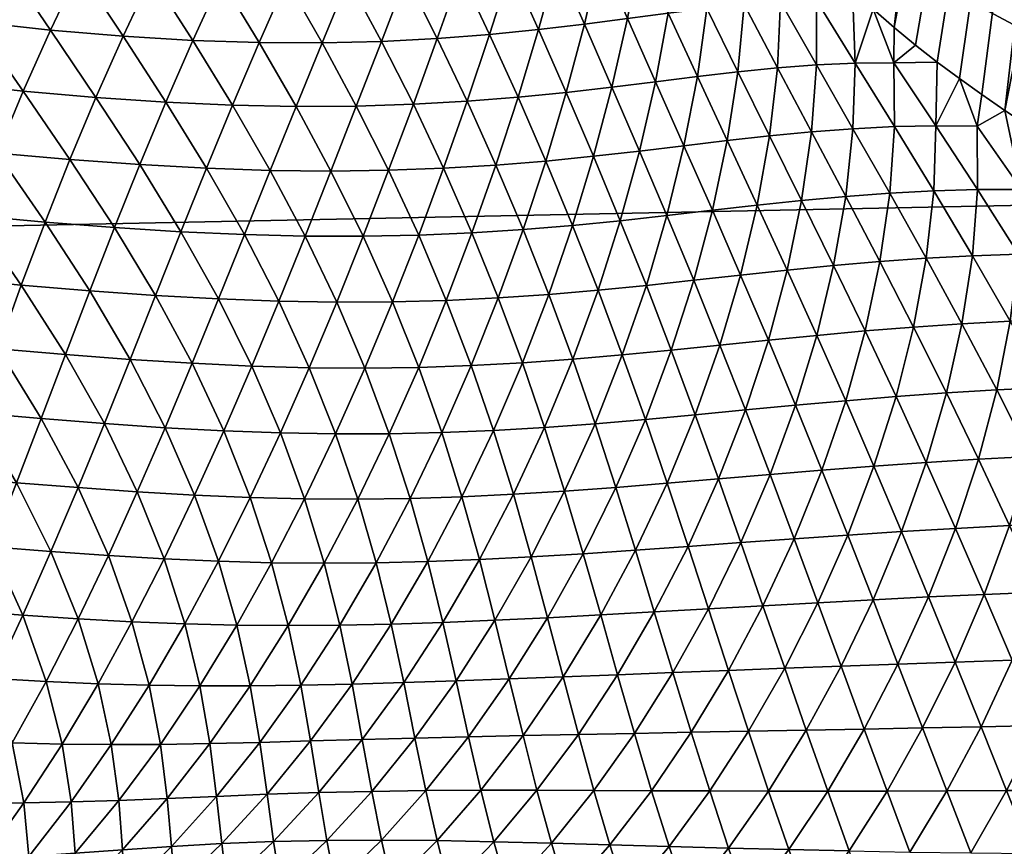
# Model space of a CAD drawing. Header units: millimetres. Extents: x -43.1 to 56.1, y -47.6 to 51.6.
# Tile 469 of 656: x -28.7 to -27.4, y 19.1 to 20.1. Entities that reach past the tile are written whole.
import ezdxf

# ---------------------------------------------------------------- set-up
doc = ezdxf.new("R2010")
doc.units = ezdxf.units.MM
doc.header["$MEASUREMENT"] = 0
doc.layers.add('Default', color=7, linetype='Continuous', true_color=0x000000)

msp = doc.modelspace()

# ---------------------------------------------------------------- meshes
at = {"layer": 'Default'}
mesh = msp.add_polyface(dxfattribs=at)
corners = [(-27.0162, 19.8862, 21.3794), (-31.1952, 19.8012, 23.6506), (-30.2756, 21.6284, 23.6506), (-28.6098, 16.5169, 21.3794), (-32.5803, 20.4563, 25.1164), (-32.0242, 17.9312, 23.6506), (-31.6268, 22.3506, 25.1164), (-25.1, 23.0832, 21.3794), (-21.6331, 20.7667, 19.8728), (-23.3389, 17.9207, 19.8728), (-29.2673, 23.4082, 23.6506), (-28.1729, 25.1364, 23.6506), (-30.5689, 26.7374, 26.8777), (-29.4468, 25.9876, 25.1164), (-30.5814, 24.1959, 25.1164), (-31.7389, 24.8897, 26.8777), (-32.8169, 22.9868, 26.8777), (-32.1265, 27.7782, 30.6726), (-22.8797, 26.0769, 21.3794), (-19.6565, 23.4318, 19.8728), (-26.995, 26.8089, 23.6506), (-25.7365, 28.4215, 23.6506), (-27.964, 30.2495, 26.8777), (-26.9208, 29.3934, 25.1164), (-28.2256, 27.7215, 25.1164), (-29.3096, 28.5254, 26.8777), (-29.4122, 31.438, 30.6726), (-30.3408, 32.2, 34.8245), (-33.1253, 28.4455, 34.8245), (-20.3766, 28.8386, 21.3794), (-24.4004, 29.9704, 23.6506), (-25.5356, 30.9993, 25.1164)]
mesh.append_faces([[corners[k] for k in face] for face in [(0, 1, 2, 2), (3, 1, 0, 0), (4, 1, 5, 5), (6, 2, 1, 1), (6, 1, 4, 4), (7, 8, 9, 9), (7, 9, 0, 0), (10, 0, 2, 2), (7, 10, 11, 11), (0, 10, 7, 7), (12, 13, 14, 14), (12, 14, 15, 15), (15, 14, 6, 6), (15, 6, 16, 16), (14, 10, 2, 2), (14, 2, 6, 6), (13, 11, 10, 10), (13, 10, 14, 14), (15, 17, 12, 12), (18, 19, 8, 8), (18, 8, 7, 7), (20, 7, 11, 11), (18, 20, 21, 21), (7, 20, 18, 18), (22, 23, 24, 24), (22, 24, 25, 25), (25, 24, 13, 13), (25, 13, 12, 12), (24, 20, 11, 11), (24, 11, 13, 13), (23, 21, 20, 20), (23, 20, 24, 24), (17, 25, 12, 12), (26, 25, 17, 17), (27, 17, 28, 28), (29, 19, 18, 18), (30, 18, 21, 21), (18, 30, 29, 29), (31, 30, 21, 21)]])
mesh = msp.add_polyface(dxfattribs=at)
corners = [(-27.5906, 20.0614, 37.842), (-27.6175, 20.1305, 37.9064), (-27.6406, 20.0609, 37.9903), (-27.6439, 20.1549, 37.9822), (-27.5904, 20.107, 37.8306), (-27.5348, 20.0624, 37.679), (-27.5629, 20.0844, 37.7548), (-27.3296, 22.4129, 37.5361), (-26.8322, 24.0856, 37.7633), (-27.456, 22.5523, 37.9711), (-27.1833, 22.2879, 37.1078), (-26.702, 23.9651, 37.3317), (-27.0218, 22.1705, 36.6835), (-26.5561, 23.8482, 36.9085), (-27.5904, 20.107, 37.8306), (-27.4476, 20.0001, 37.4517), (-26.8514, 22.0555, 36.2653), (-27.2648, 19.8866, 37.0008), (-27.7432, 20.263, 38.288), (-27.8666, 20.4633, 38.7452), (-27.8484, 20.426, 38.6687), (-27.8484, 20.426, 38.6687), (-27.8289, 20.3897, 38.5909), (-27.766, 20.2927, 38.3639), (-27.7197, 20.2344, 38.2119), (-27.7197, 20.2344, 38.2119), (-27.6951, 20.2069, 38.1355), (-27.6699, 20.1804, 38.059), (-27.6439, 20.1549, 37.9822), (-27.6699, 20.1804, 38.059), (-27.6175, 20.1305, 37.9064), (-27.6175, 20.1305, 37.9064), (-27.5904, 20.107, 37.8306), (-27.5629, 20.0844, 37.7548), (-27.5348, 20.0624, 37.679), (-27.5062, 20.0411, 37.6033), (-27.4771, 20.0204, 37.5275), (-27.4771, 20.0204, 37.5275), (-27.4177, 19.9804, 37.3759), (-27.4177, 19.9804, 37.3759), (-27.3876, 19.9611, 37.3008), (-27.3574, 19.9422, 37.2257), (-27.139, 19.8143, 36.7023), (-27.1705, 19.8322, 36.7764), (-27.1074, 19.7964, 36.6283), (-27.0755, 19.7786, 36.5544), (-27.1074, 19.7964, 36.6283), (-27.2021, 19.8503, 36.8511), (-27.1705, 19.8322, 36.7764), (-27.3574, 19.9422, 37.2257), (-27.3267, 19.9234, 37.1507), (-27.296, 19.9049, 37.0757), (-27.296, 19.9049, 37.0757), (-27.2336, 19.8684, 36.9259), (-27.2336, 19.8684, 36.9259)]
mesh.append_faces([[corners[k] for k in face] for face in [(0, 1, 2, 2), (3, 2, 1, 1), (4, 1, 0, 0), (0, 5, 6, 6), (0, 6, 4, 4), (7, 8, 9, 9), (10, 11, 7, 7), (12, 13, 10, 10), (10, 7, 14, 14), (12, 10, 15, 15), (16, 12, 17, 17), (7, 9, 18, 18), (19, 20, 9, 9), (21, 22, 9, 9), (23, 18, 9, 9), (24, 7, 18, 18), (25, 26, 7, 7), (7, 26, 27, 27), (28, 7, 29, 29), (7, 28, 30, 30), (31, 32, 7, 7), (33, 10, 14, 14), (33, 34, 10, 10), (34, 35, 10, 10), (35, 36, 10, 10), (10, 37, 15, 15), (15, 38, 12, 12), (39, 40, 12, 12), (40, 41, 12, 12), (42, 16, 43, 43), (42, 44, 16, 16), (45, 16, 46, 46), (47, 48, 16, 16), (49, 50, 12, 12), (50, 51, 12, 12), (12, 52, 17, 17), (17, 53, 16, 16), (16, 54, 47, 47)]])
mesh = msp.add_polyface(dxfattribs=at)
corners = [(-31.318, 5.7051, 21.3794), (-35.1464, 4.0273, 23.6506), (-34.9959, 6.0673, 23.6506), (-31.5009, 1.9824, 21.3794), (-22.4908, 7.7449, 18.8267), (-18.506, 5.6886, 17.8767), (-22.9162, 4.8776, 18.8267), (-26.6816, 8.5785, 19.8728), (-27.1685, 5.2964, 19.8728), (-30.7712, 9.392, 21.3794), (-34.7455, 8.0975, 23.6506), (-34.3958, 10.113, 23.6506), (-21.7864, 10.5568, 18.8267), (-18.0225, 8.1198, 17.8767), (-25.8754, 11.7971, 19.8728), (-29.8655, 13.0075, 21.3794), (-33.9477, 12.1088, 23.6506), (-33.402, 14.0803, 23.6506), (-34.8682, 14.5251, 25.1164), (-20.8099, 13.286, 18.8267), (-17.3029, 10.4919, 17.8767), (-24.7576, 14.9212, 19.8728), (-28.6098, 16.5169, 21.3794), (-32.7604, 16.0226, 23.6506), (-32.0242, 17.9312, 23.6506), (-34.6865, 19.0339, 26.8777), (-33.4396, 18.5175, 25.1164), (-34.2029, 16.5388, 25.1164), (-23.3389, 17.9207, 19.8728), (-19.5706, 15.9065, 18.8267), (-27.0162, 19.8862, 21.3794), (-31.1952, 19.8012, 23.6506), (-32.5803, 20.4563, 25.1164), (-21.6331, 20.7667, 19.8728)]
mesh.append_faces([[corners[k] for k in face] for face in [(0, 1, 2, 2), (3, 1, 0, 0), (4, 5, 6, 6), (7, 4, 6, 6), (7, 6, 8, 8), (9, 7, 8, 8), (9, 8, 0, 0), (10, 0, 2, 2), (9, 10, 11, 11), (0, 10, 9, 9), (12, 13, 4, 4), (14, 12, 4, 4), (14, 4, 7, 7), (15, 14, 7, 7), (15, 7, 9, 9), (16, 9, 11, 11), (15, 16, 17, 17), (9, 16, 15, 15), (18, 17, 16, 16), (19, 20, 12, 12), (21, 19, 12, 12), (21, 12, 14, 14), (22, 21, 14, 14), (22, 14, 15, 15), (23, 15, 17, 17), (22, 23, 24, 24), (15, 23, 22, 22), (25, 26, 27, 27), (27, 23, 17, 17), (27, 17, 18, 18), (26, 24, 23, 23), (26, 23, 27, 27), (28, 29, 19, 19), (28, 19, 21, 21), (30, 28, 21, 21), (30, 21, 22, 22), (31, 22, 24, 24), (32, 24, 26, 26), (33, 29, 28, 28)]])
mesh = msp.add_polyface(dxfattribs=at)
corners = [(-28.6594, 20.3443, 40.5094), (-28.7168, 20.435, 40.6556), (-28.7597, 20.3604, 40.6416), (-28.7001, 20.269, 40.4967), (-28.8008, 20.2844, 40.6284), (-28.7393, 20.1924, 40.4846), (-28.8401, 20.207, 40.6162), (-28.7767, 20.1145, 40.4734), (-28.8775, 20.1284, 40.6051), (-28.8119, 20.0355, 40.4631), (-28.9127, 20.0487, 40.5951), (-28.8451, 19.9555, 40.454), (-28.9456, 19.9679, 40.5862), (-28.6032, 20.2579, 40.3615), (-28.6419, 20.1814, 40.35), (-28.679, 20.1036, 40.3391), (-28.7144, 20.0249, 40.329), (-28.7479, 19.9451, 40.3198), (-28.5851, 20.0956, 40.2024), (-28.6203, 20.0165, 40.1927), (-28.6539, 19.9366, 40.1836), (-28.8831, 20.3688, 40.7805), (-28.9113, 20.2929, 40.7559), (-28.9421, 20.2172, 40.7376), (-28.9759, 20.1414, 40.7262), (-29.0131, 20.0651, 40.7223), (-28.8638, 20.3812, 40.7698), (-29.0486, 19.9821, 40.7168), (-29.0529, 19.9902, 40.7263), (-29.0131, 20.0651, 40.7223), (-29.7129, 20.4225, 41.7132), (-29.0529, 19.9902, 40.7263), (-28.9421, 20.2172, 40.7376), (-29.5413, 20.7278, 41.7152), (-28.9759, 20.1414, 40.7262), (-28.9113, 20.2929, 40.7559)]
mesh.append_faces([[corners[k] for k in face] for face in [(0, 1, 2, 2), (3, 0, 2, 2), (3, 2, 4, 4), (5, 3, 4, 4), (5, 4, 6, 6), (7, 5, 6, 6), (7, 6, 8, 8), (9, 7, 8, 8), (9, 8, 10, 10), (11, 9, 10, 10), (11, 10, 12, 12), (13, 0, 3, 3), (14, 13, 3, 3), (14, 3, 5, 5), (15, 14, 5, 5), (15, 5, 7, 7), (16, 15, 7, 7), (16, 7, 9, 9), (17, 16, 9, 9), (18, 14, 15, 15), (19, 18, 15, 15), (19, 15, 16, 16), (20, 19, 16, 16), (4, 21, 22, 22), (21, 4, 2, 2), (8, 23, 24, 24), (24, 25, 10, 10), (22, 23, 6, 6), (23, 8, 6, 6), (22, 6, 4, 4), (24, 10, 8, 8), (21, 2, 26, 26), (27, 12, 28, 28), (10, 28, 12, 12), (10, 25, 28, 28), (29, 30, 31, 31), (32, 33, 34, 34), (33, 32, 35, 35)]])
mesh = msp.add_polyface(dxfattribs=at)
corners = [(-28.0359, 20.3558, 39.3453), (-28.0673, 20.4318, 39.5005), (-28.0934, 20.3471, 39.4979), (-28.0596, 20.2701, 39.3436), (-27.9844, 20.3642, 39.1918), (-28.0146, 20.4413, 39.3464), (-28.0035, 20.2781, 39.1915), (-28.0251, 20.1914, 39.1903), (-28.0851, 20.1841, 39.341), (-28.0492, 20.1043, 39.1882), (-27.9387, 20.3716, 39.0377), (-27.9687, 20.4496, 39.1915), (-27.9523, 20.2858, 39.0387), (-27.9695, 20.1989, 39.0389), (-27.99, 20.1113, 39.038), (-28.0135, 20.0232, 39.036), (-28.0756, 20.017, 39.185), (-28.0398, 19.9348, 39.0326), (-27.9057, 20.2925, 38.8855), (-27.8978, 20.3773, 38.8834), (-27.918, 20.2061, 38.8869), (-27.9344, 20.1184, 38.8873), (-27.9545, 20.0299, 38.8864), (-27.9782, 19.9409, 38.8841), (-27.8628, 20.2978, 38.7322), (-27.8606, 20.3809, 38.729), (-27.87, 20.2125, 38.7348), (-27.8819, 20.1253, 38.7364), (-27.8982, 20.0369, 38.7366), (-27.9189, 19.9476, 38.7354), (-27.8443, 20.0436, 38.5868), (-27.8616, 19.9544, 38.5867)]
mesh.append_faces([[corners[k] for k in face] for face in [(0, 1, 2, 2), (3, 0, 2, 2), (4, 5, 0, 0), (6, 4, 0, 0), (6, 0, 3, 3), (7, 6, 3, 3), (7, 3, 8, 8), (9, 7, 8, 8), (10, 11, 4, 4), (12, 10, 4, 4), (12, 4, 6, 6), (13, 12, 6, 6), (13, 6, 7, 7), (14, 13, 7, 7), (14, 7, 9, 9), (15, 14, 9, 9), (15, 9, 16, 16), (17, 15, 16, 16), (18, 19, 10, 10), (18, 10, 12, 12), (20, 18, 12, 12), (20, 12, 13, 13), (21, 20, 13, 13), (21, 13, 14, 14), (22, 21, 14, 14), (22, 14, 15, 15), (23, 22, 15, 15), (24, 25, 19, 19), (24, 19, 18, 18), (26, 24, 18, 18), (26, 18, 20, 20), (27, 26, 20, 20), (27, 20, 21, 21), (28, 27, 21, 21), (28, 21, 22, 22), (29, 28, 22, 22), (30, 27, 28, 28), (31, 30, 28, 28)]])
mesh = msp.add_polyface(dxfattribs=at)
corners = [(-28.563, 20.3332, 40.3734), (-28.5218, 20.407, 40.3857), (-28.6171, 20.4179, 40.5227), (-28.6594, 20.3443, 40.5094), (-28.6032, 20.2579, 40.3615), (-28.4712, 20.3269, 40.2341), (-28.4312, 20.402, 40.245), (-28.5104, 20.2508, 40.2232), (-28.5484, 20.1737, 40.2126), (-28.6419, 20.1814, 40.35), (-28.5851, 20.0956, 40.2024), (-28.3845, 20.325, 40.0916), (-28.3459, 20.4022, 40.101), (-28.4223, 20.2474, 40.0821), (-28.4593, 20.1692, 40.0726), (-28.4952, 20.0903, 40.0632), (-28.5301, 20.0105, 40.0541), (-28.6203, 20.0165, 40.1927), (-28.5638, 19.9301, 40.0453), (-28.6539, 19.9366, 40.1836), (-28.3029, 20.3269, 39.9464), (-28.3389, 20.2475, 39.9384), (-28.3746, 20.1677, 39.9301), (-28.4096, 20.0875, 39.9218), (-28.4439, 20.0068, 39.9135), (-28.4776, 19.9254, 39.9051), (-28.2947, 20.1689, 39.7855), (-28.3284, 20.0872, 39.7783), (-28.362, 20.0051, 39.7709), (-28.3953, 19.9227, 39.7631)]
mesh.append_faces([[corners[k] for k in face] for face in [(0, 1, 2, 2), (0, 2, 3, 3), (4, 0, 3, 3), (5, 6, 1, 1), (5, 1, 0, 0), (7, 5, 0, 0), (7, 0, 4, 4), (8, 7, 4, 4), (8, 4, 9, 9), (10, 8, 9, 9), (11, 12, 6, 6), (11, 6, 5, 5), (13, 11, 5, 5), (13, 5, 7, 7), (14, 13, 7, 7), (14, 7, 8, 8), (15, 14, 8, 8), (15, 8, 10, 10), (16, 15, 10, 10), (16, 10, 17, 17), (18, 16, 17, 17), (18, 17, 19, 19), (20, 12, 11, 11), (21, 20, 11, 11), (21, 11, 13, 13), (22, 21, 13, 13), (22, 13, 14, 14), (23, 22, 14, 14), (23, 14, 15, 15), (24, 23, 15, 15), (24, 15, 16, 16), (25, 24, 16, 16), (26, 21, 22, 22), (27, 26, 22, 22), (27, 22, 23, 23), (28, 27, 23, 23), (28, 23, 24, 24), (29, 28, 24, 24)]])
mesh = msp.add_polyface(dxfattribs=at)
corners = [(-28.3029, 20.3269, 39.9464), (-28.2665, 20.4063, 39.9541), (-28.3459, 20.4022, 40.101), (-28.227, 20.3318, 39.7988), (-28.1934, 20.4133, 39.8048), (-28.2609, 20.2504, 39.7924), (-28.3389, 20.2475, 39.9384), (-28.2947, 20.1689, 39.7855), (-28.1572, 20.3388, 39.6492), (-28.1883, 20.2556, 39.6443), (-28.2199, 20.1724, 39.6389), (-28.2519, 20.0891, 39.633), (-28.3284, 20.0872, 39.7783), (-28.2844, 20.0056, 39.6265), (-28.362, 20.0051, 39.7709), (-28.3171, 19.9219, 39.6194), (-28.0934, 20.3471, 39.4979), (-28.1269, 20.4222, 39.6535), (-28.1211, 20.2623, 39.4947), (-28.1501, 20.1776, 39.4907), (-28.18, 20.0928, 39.486), (-28.2107, 20.0079, 39.4805), (-28.2426, 19.9229, 39.4742), (-28.0596, 20.2701, 39.3436), (-28.0851, 20.1841, 39.341), (-28.1125, 20.098, 39.3376), (-28.1413, 20.0118, 39.3333), (-28.1718, 19.9255, 39.3279), (-28.0492, 20.1043, 39.1882), (-28.0756, 20.017, 39.185), (-28.1043, 19.9295, 39.1806)]
mesh.append_faces([[corners[k] for k in face] for face in [(0, 1, 2, 2), (3, 4, 1, 1), (3, 1, 0, 0), (5, 3, 0, 0), (5, 0, 6, 6), (7, 5, 6, 6), (8, 4, 3, 3), (9, 8, 3, 3), (9, 3, 5, 5), (10, 9, 5, 5), (10, 5, 7, 7), (11, 10, 7, 7), (11, 7, 12, 12), (13, 11, 12, 12), (13, 12, 14, 14), (15, 13, 14, 14), (16, 17, 8, 8), (18, 16, 8, 8), (18, 8, 9, 9), (19, 18, 9, 9), (19, 9, 10, 10), (20, 19, 10, 10), (20, 10, 11, 11), (21, 20, 11, 11), (21, 11, 13, 13), (22, 21, 13, 13), (23, 16, 18, 18), (24, 23, 18, 18), (24, 18, 19, 19), (25, 24, 19, 19), (25, 19, 20, 20), (26, 25, 20, 20), (26, 20, 21, 21), (27, 26, 21, 21), (28, 24, 25, 25), (29, 28, 25, 25), (29, 25, 26, 26), (30, 29, 26, 26)]])
mesh = msp.add_polyface(dxfattribs=at)
corners = [(-27.8246, 20.2175, 38.5827), (-27.8226, 20.3011, 38.5791), (-27.8628, 20.2978, 38.7322), (-27.87, 20.2125, 38.7348), (-27.832, 20.1315, 38.5854), (-27.8819, 20.1253, 38.7364), (-27.8443, 20.0436, 38.5868), (-27.7811, 20.2209, 38.4308), (-27.7835, 20.3026, 38.4262), (-27.7839, 20.1366, 38.4347), (-27.7922, 20.0498, 38.4372), (-27.8058, 19.9611, 38.4382), (-27.7369, 20.1402, 38.2842), (-27.7383, 20.2224, 38.2793), (-27.741, 20.0549, 38.2879), (-27.7512, 19.9672, 38.2899), (-27.6907, 20.0587, 38.1389), (-27.6904, 20.1419, 38.1341), (-27.6971, 19.9724, 38.1421), (-27.6406, 20.0609, 37.9903), (-27.6435, 19.9765, 37.9946), (-27.8289, 20.3897, 38.5909), (-27.8606, 20.3809, 38.729), (-27.8289, 20.3897, 38.5909), (-27.7879, 20.3237, 38.4397), (-27.8089, 20.356, 38.5154), (-27.7879, 20.3237, 38.4397), (-27.766, 20.2927, 38.3639), (-27.7432, 20.263, 38.288), (-27.7197, 20.2344, 38.2119), (-27.7432, 20.263, 38.288), (-27.6951, 20.2069, 38.1355), (-27.6439, 20.1549, 37.9822), (-27.6699, 20.1804, 38.059), (-27.6439, 20.1549, 37.9822)]
mesh.append_faces([[corners[k] for k in face] for face in [(0, 1, 2, 2), (0, 2, 3, 3), (4, 0, 3, 3), (4, 3, 5, 5), (6, 4, 5, 5), (7, 8, 1, 1), (7, 1, 0, 0), (9, 7, 0, 0), (9, 0, 4, 4), (10, 9, 4, 4), (10, 4, 6, 6), (11, 10, 6, 6), (12, 13, 7, 7), (12, 7, 9, 9), (14, 12, 9, 9), (14, 9, 10, 10), (15, 14, 10, 10), (16, 17, 12, 12), (16, 12, 14, 14), (18, 16, 14, 14), (19, 17, 16, 16), (20, 19, 16, 16), (21, 22, 2, 2), (2, 1, 23, 23), (24, 25, 1, 1), (23, 1, 25, 25), (8, 26, 1, 1), (7, 27, 8, 8), (26, 8, 27, 27), (28, 27, 7, 7), (29, 30, 13, 13), (31, 13, 12, 12), (30, 7, 13, 13), (12, 17, 31, 31), (32, 33, 17, 17), (31, 17, 33, 33), (19, 34, 17, 17), (29, 13, 31, 31)]])
mesh = msp.add_polyface(dxfattribs=at)
corners = [(-27.5899, 19.9791, 37.8475), (-27.5906, 20.0614, 37.842), (-27.6406, 20.0609, 37.9903), (-27.6435, 19.9765, 37.9946), (-27.596, 19.8934, 37.8511), (-27.6528, 19.8892, 37.997), (-27.6087, 19.8052, 37.8524), (-27.5364, 19.9802, 37.7007), (-27.5392, 19.8963, 37.7055), (-27.549, 19.8095, 37.708), (-27.4826, 19.8979, 37.5601), (-27.4831, 19.9798, 37.5542), (-27.4893, 19.8126, 37.5638), (-27.4261, 19.8982, 37.4151), (-27.4297, 19.8146, 37.4199), (-27.3704, 19.8154, 37.2762), (-27.3699, 19.8973, 37.2701), (-27.3115, 19.8151, 37.1325), (-27.3141, 19.8955, 37.1252), (-27.5348, 20.0624, 37.679), (-27.5062, 20.0411, 37.6033), (-27.4476, 20.0001, 37.4517), (-27.4771, 20.0204, 37.5275), (-27.4177, 19.9804, 37.3759), (-27.4476, 20.0001, 37.4517), (-27.3876, 19.9611, 37.3008), (-27.3876, 19.9611, 37.3008), (-27.3267, 19.9234, 37.1507), (-27.3574, 19.9422, 37.2257), (-27.3267, 19.9234, 37.1507), (-27.296, 19.9049, 37.0757), (-27.2336, 19.8684, 36.9259), (-27.2648, 19.8866, 37.0008), (-27.2532, 19.8138, 36.9888), (-27.2648, 19.8866, 37.0008), (-27.2021, 19.8503, 36.8511)]
mesh.append_faces([[corners[k] for k in face] for face in [(0, 1, 2, 2), (0, 2, 3, 3), (4, 0, 3, 3), (4, 3, 5, 5), (6, 4, 5, 5), (7, 1, 0, 0), (8, 7, 0, 0), (8, 0, 4, 4), (9, 8, 4, 4), (10, 11, 7, 7), (10, 7, 8, 8), (12, 10, 8, 8), (13, 11, 10, 10), (14, 13, 10, 10), (14, 10, 12, 12), (15, 16, 13, 13), (15, 13, 14, 14), (17, 18, 16, 16), (17, 16, 15, 15), (7, 19, 1, 1), (20, 7, 11, 11), (19, 7, 20, 20), (21, 22, 11, 11), (22, 20, 11, 11), (23, 24, 13, 13), (11, 13, 24, 24), (25, 23, 13, 13), (16, 26, 13, 13), (27, 28, 16, 16), (26, 16, 28, 28), (18, 29, 16, 16), (30, 18, 17, 17), (29, 18, 30, 30), (31, 32, 33, 33), (34, 30, 17, 17), (35, 31, 33, 33), (33, 32, 17, 17)]])
mesh = msp.add_polyface(dxfattribs=at)
corners = [(-28.069, 19.8464, 39.0277), (-28.0398, 19.9348, 39.0326), (-28.1043, 19.9295, 39.1806), (-27.9782, 19.9409, 38.8841), (-28.0135, 20.0232, 39.036), (-28.0053, 19.8517, 38.8802), (-28.0359, 19.7628, 38.8746), (-28.1011, 19.7583, 39.0213), (-27.9189, 19.9476, 38.7354), (-27.9545, 20.0299, 38.8864), (-27.9437, 19.8578, 38.7325), (-27.9723, 19.7682, 38.7278), (-27.8616, 19.9544, 38.5867), (-27.8982, 20.0369, 38.7366), (-27.8836, 19.8644, 38.5848), (-27.9101, 19.7743, 38.5811), (-27.8058, 19.9611, 38.4382), (-27.8443, 20.0436, 38.5868), (-27.8248, 19.8712, 38.4373), (-27.8489, 19.7809, 38.4345), (-27.7512, 19.9672, 38.2899), (-27.7922, 20.0498, 38.4372), (-27.767, 19.8778, 38.2901), (-27.7884, 19.7876, 38.2884), (-27.6971, 19.9724, 38.1421), (-27.741, 20.0549, 38.2879), (-27.7098, 19.8839, 38.1434), (-27.7283, 19.794, 38.1426), (-27.7526, 19.7037, 38.1397), (-27.6435, 19.9765, 37.9946), (-27.6907, 20.0587, 38.1389), (-27.6528, 19.8892, 37.997), (-27.6685, 19.8, 37.9973), (-27.6902, 19.7099, 37.9954)]
mesh.append_faces([[corners[k] for k in face] for face in [(0, 1, 2, 2), (3, 4, 1, 1), (5, 3, 1, 1), (5, 1, 0, 0), (6, 5, 0, 0), (6, 0, 7, 7), (8, 9, 3, 3), (10, 8, 3, 3), (10, 3, 5, 5), (11, 10, 5, 5), (11, 5, 6, 6), (12, 13, 8, 8), (14, 12, 8, 8), (14, 8, 10, 10), (15, 14, 10, 10), (15, 10, 11, 11), (16, 17, 12, 12), (18, 16, 12, 12), (18, 12, 14, 14), (19, 18, 14, 14), (19, 14, 15, 15), (20, 21, 16, 16), (22, 20, 16, 16), (22, 16, 18, 18), (23, 22, 18, 18), (23, 18, 19, 19), (24, 25, 20, 20), (26, 24, 20, 20), (26, 20, 22, 22), (27, 26, 22, 22), (27, 22, 23, 23), (28, 27, 23, 23), (29, 30, 24, 24), (31, 29, 24, 24), (31, 24, 26, 26), (32, 31, 26, 26), (32, 26, 27, 27), (33, 32, 27, 27)]])
mesh = msp.add_polyface(dxfattribs=at)
corners = [(-28.9762, 19.8861, 40.5786), (-29.1067, 19.8155, 40.7039), (-29.0044, 19.8036, 40.5721), (-29.03, 19.7208, 40.5668), (-29.1319, 19.7313, 40.6991), (-29.0533, 19.6374, 40.5624), (-28.8762, 19.8746, 40.4459), (-28.8451, 19.9555, 40.454), (-28.9456, 19.9679, 40.5862), (-28.905, 19.793, 40.4388), (-28.9316, 19.7108, 40.4328), (-28.9566, 19.6279, 40.4274), (-28.7479, 19.9451, 40.3198), (-28.8119, 20.0355, 40.4631), (-28.7793, 19.8646, 40.3114), (-28.809, 19.7833, 40.3038), (-28.8371, 19.7013, 40.2969), (-28.6539, 19.9366, 40.1836), (-28.7144, 20.0249, 40.329), (-28.686, 19.856, 40.175), (-28.7167, 19.7747, 40.167), (-28.7465, 19.6927, 40.1594), (-28.5965, 19.849, 40.0368), (-28.6283, 19.7673, 40.0284), (-28.6596, 19.6852, 40.0201), (-29.0486, 19.9821, 40.7168), (-29.0529, 19.9902, 40.7263), (-29.0945, 19.9183, 40.7378), (-29.1377, 19.8489, 40.7562), (-29.1825, 19.7815, 40.781), (-29.231, 19.7128, 40.8129)]
mesh.append_faces([[corners[k] for k in face] for face in [(0, 1, 2, 2), (3, 2, 1, 1), (3, 1, 4, 4), (5, 3, 4, 4), (6, 7, 8, 8), (6, 8, 0, 0), (9, 6, 0, 0), (9, 0, 2, 2), (10, 9, 2, 2), (10, 2, 3, 3), (11, 10, 3, 3), (12, 13, 7, 7), (14, 12, 7, 7), (14, 7, 6, 6), (15, 14, 6, 6), (15, 6, 9, 9), (16, 15, 9, 9), (16, 9, 10, 10), (17, 18, 12, 12), (19, 17, 12, 12), (19, 12, 14, 14), (20, 19, 14, 14), (20, 14, 15, 15), (21, 20, 15, 15), (21, 15, 16, 16), (22, 17, 19, 19), (23, 22, 19, 19), (23, 19, 20, 20), (24, 23, 20, 20), (24, 20, 21, 21), (25, 26, 27, 27), (1, 0, 25, 25), (8, 25, 0, 0), (1, 28, 29, 29), (1, 27, 28, 28), (4, 1, 29, 29), (27, 1, 25, 25), (29, 30, 4, 4)]])
mesh = msp.add_polyface(dxfattribs=at)
corners = [(-28.5965, 19.849, 40.0368), (-28.5638, 19.9301, 40.0453), (-28.6539, 19.9366, 40.1836), (-28.4776, 19.9254, 39.9051), (-28.5301, 20.0105, 40.0541), (-28.5107, 19.8436, 39.8967), (-28.5435, 19.7614, 39.8882), (-28.6283, 19.7673, 40.0284), (-28.5763, 19.6789, 39.8793), (-28.6596, 19.6852, 40.0201), (-28.6094, 19.5961, 39.8701), (-28.3953, 19.9227, 39.7631), (-28.4439, 20.0068, 39.9135), (-28.4288, 19.84, 39.7549), (-28.4623, 19.757, 39.7464), (-28.4963, 19.6739, 39.7372), (-28.5311, 19.5908, 39.7274), (-28.5669, 19.508, 39.7168), (-28.6434, 19.5135, 39.8603), (-28.3171, 19.9219, 39.6194), (-28.362, 20.0051, 39.7709), (-28.3504, 19.838, 39.6117), (-28.3843, 19.7541, 39.6032), (-28.4192, 19.6703, 39.594), (-28.4554, 19.5868, 39.5838), (-28.493, 19.5038, 39.5725), (-28.3096, 19.7529, 39.4589), (-28.345, 19.6682, 39.4497), (-28.3823, 19.5841, 39.4393), (-28.4212, 19.5008, 39.4277), (-28.3511, 19.4991, 39.2825), (-28.3111, 19.5829, 39.2944)]
mesh.append_faces([[corners[k] for k in face] for face in [(0, 1, 2, 2), (3, 4, 1, 1), (5, 3, 1, 1), (5, 1, 0, 0), (6, 5, 0, 0), (6, 0, 7, 7), (8, 6, 7, 7), (8, 7, 9, 9), (10, 8, 9, 9), (11, 12, 3, 3), (13, 11, 3, 3), (13, 3, 5, 5), (14, 13, 5, 5), (14, 5, 6, 6), (15, 14, 6, 6), (15, 6, 8, 8), (16, 15, 8, 8), (16, 8, 10, 10), (17, 16, 10, 10), (17, 10, 18, 18), (19, 20, 11, 11), (21, 19, 11, 11), (21, 11, 13, 13), (22, 21, 13, 13), (22, 13, 14, 14), (23, 22, 14, 14), (23, 14, 15, 15), (24, 23, 15, 15), (24, 15, 16, 16), (25, 24, 16, 16), (25, 16, 17, 17), (26, 21, 22, 22), (27, 26, 22, 22), (27, 22, 23, 23), (28, 27, 23, 23), (28, 23, 24, 24), (29, 28, 24, 24), (30, 31, 28, 28)]])
mesh = msp.add_polyface(dxfattribs=at)
corners = [(-28.2426, 19.9229, 39.4742), (-28.2844, 20.0056, 39.6265), (-28.3171, 19.9219, 39.6194), (-28.2754, 19.8378, 39.4671), (-28.3504, 19.838, 39.6117), (-28.3096, 19.7529, 39.4589), (-28.1718, 19.9255, 39.3279), (-28.2107, 20.0079, 39.4805), (-28.2038, 19.8392, 39.3214), (-28.2376, 19.7532, 39.3137), (-28.2734, 19.6677, 39.3047), (-28.345, 19.6682, 39.4497), (-28.3111, 19.5829, 39.2944), (-28.3823, 19.5841, 39.4393), (-28.1043, 19.9295, 39.1806), (-28.1413, 20.0118, 39.3333), (-28.1351, 19.8422, 39.1749), (-28.1683, 19.7551, 39.1678), (-28.2038, 19.6686, 39.1592), (-28.2418, 19.583, 39.149), (-28.2824, 19.4987, 39.1372), (-28.0398, 19.9348, 39.0326), (-28.0756, 20.017, 39.185), (-28.069, 19.8464, 39.0277), (-28.1011, 19.7583, 39.0213), (-28.136, 19.6709, 39.0133), (-28.1739, 19.5845, 39.0035), (-28.2149, 19.4996, 38.9919), (-28.0699, 19.6745, 38.8672), (-28.1072, 19.5873, 38.858), (-28.148, 19.5017, 38.8468), (-28.0414, 19.5911, 38.7126), (-28.0816, 19.5049, 38.702)]
mesh.append_faces([[corners[k] for k in face] for face in [(0, 1, 2, 2), (3, 0, 2, 2), (3, 2, 4, 4), (5, 3, 4, 4), (6, 7, 0, 0), (8, 6, 0, 0), (8, 0, 3, 3), (9, 8, 3, 3), (9, 3, 5, 5), (10, 9, 5, 5), (10, 5, 11, 11), (12, 10, 11, 11), (12, 11, 13, 13), (14, 15, 6, 6), (16, 14, 6, 6), (16, 6, 8, 8), (17, 16, 8, 8), (17, 8, 9, 9), (18, 17, 9, 9), (18, 9, 10, 10), (19, 18, 10, 10), (19, 10, 12, 12), (20, 19, 12, 12), (21, 22, 14, 14), (23, 14, 16, 16), (24, 23, 16, 16), (24, 16, 17, 17), (25, 24, 17, 17), (25, 17, 18, 18), (26, 25, 18, 18), (26, 18, 19, 19), (27, 26, 19, 19), (28, 24, 25, 25), (29, 28, 25, 25), (29, 25, 26, 26), (30, 29, 26, 26), (31, 28, 29, 29), (32, 31, 29, 29)]])
mesh = msp.add_polyface(dxfattribs=at)
corners = [(-27.6087, 19.8052, 37.8524), (-27.6528, 19.8892, 37.997), (-27.6685, 19.8, 37.9973), (-27.6279, 19.7157, 37.8516), (-27.549, 19.8095, 37.708), (-27.596, 19.8934, 37.8511), (-27.5654, 19.7207, 37.7082), (-27.5879, 19.631, 37.7061), (-27.6529, 19.6256, 37.8485), (-27.6164, 19.5412, 37.7017), (-27.4893, 19.8126, 37.5638), (-27.5392, 19.8963, 37.7055), (-27.5029, 19.7249, 37.5652), (-27.523, 19.6357, 37.5641), (-27.5491, 19.546, 37.5607), (-27.5809, 19.4568, 37.555), (-27.4405, 19.7281, 37.4224), (-27.4297, 19.8146, 37.4199), (-27.4579, 19.6396, 37.4224), (-27.4817, 19.5502, 37.4201), (-27.5113, 19.4609, 37.4153), (-27.3782, 19.7302, 37.2798), (-27.3704, 19.8154, 37.2762), (-27.393, 19.6427, 37.281), (-27.4144, 19.5538, 37.2797), (-27.4416, 19.4645, 37.276), (-27.3163, 19.7314, 37.1373), (-27.3284, 19.6448, 37.1396), (-27.3471, 19.5566, 37.1395), (-27.372, 19.4675, 37.1368)]
mesh.append_faces([[corners[k] for k in face] for face in [(0, 1, 2, 2), (3, 0, 2, 2), (4, 5, 0, 0), (6, 4, 0, 0), (6, 0, 3, 3), (7, 6, 3, 3), (7, 3, 8, 8), (9, 7, 8, 8), (10, 11, 4, 4), (12, 10, 4, 4), (12, 4, 6, 6), (13, 12, 6, 6), (13, 6, 7, 7), (14, 13, 7, 7), (14, 7, 9, 9), (15, 14, 9, 9), (16, 17, 10, 10), (16, 10, 12, 12), (18, 16, 12, 12), (18, 12, 13, 13), (19, 18, 13, 13), (19, 13, 14, 14), (20, 19, 14, 14), (21, 22, 17, 17), (21, 17, 16, 16), (23, 21, 16, 16), (23, 16, 18, 18), (24, 23, 18, 18), (24, 18, 19, 19), (25, 24, 19, 19), (25, 19, 20, 20), (26, 22, 21, 21), (27, 26, 21, 21), (27, 21, 23, 23), (28, 27, 23, 23), (28, 23, 24, 24), (29, 28, 24, 24), (29, 24, 25, 25)]])
mesh = msp.add_polyface(dxfattribs=at)
corners = [(-28.0699, 19.6745, 38.8672), (-28.0359, 19.7628, 38.8746), (-28.1011, 19.7583, 39.0213), (-28.0049, 19.6791, 38.7212), (-27.9723, 19.7682, 38.7278), (-28.0414, 19.5911, 38.7126), (-27.9411, 19.6846, 38.5753), (-27.9101, 19.7743, 38.5811), (-27.9762, 19.596, 38.5675), (-28.0156, 19.5089, 38.5576), (-28.0816, 19.5049, 38.702), (-27.8779, 19.6908, 38.4297), (-27.8489, 19.7809, 38.4345), (-27.9114, 19.6015, 38.4228), (-27.9494, 19.5138, 38.4137), (-27.8151, 19.6972, 38.2845), (-27.7884, 19.7876, 38.2884), (-27.8469, 19.6075, 38.2785), (-27.8834, 19.5191, 38.2702), (-27.7526, 19.7037, 38.1397), (-27.7823, 19.6137, 38.1347), (-27.8169, 19.5247, 38.1273), (-27.6902, 19.7099, 37.9954), (-27.7283, 19.794, 38.1426), (-27.7176, 19.6198, 37.9913), (-27.7504, 19.5304, 37.985), (-27.6279, 19.7157, 37.8516), (-27.6685, 19.8, 37.9973), (-27.6529, 19.6256, 37.8485), (-27.6835, 19.536, 37.8431), (-27.6164, 19.5412, 37.7017)]
mesh.append_faces([[corners[k] for k in face] for face in [(0, 1, 2, 2), (3, 4, 1, 1), (3, 1, 0, 0), (5, 3, 0, 0), (6, 7, 4, 4), (6, 4, 3, 3), (8, 6, 3, 3), (8, 3, 5, 5), (9, 8, 5, 5), (9, 5, 10, 10), (11, 12, 7, 7), (11, 7, 6, 6), (13, 11, 6, 6), (13, 6, 8, 8), (14, 13, 8, 8), (14, 8, 9, 9), (15, 16, 12, 12), (15, 12, 11, 11), (17, 15, 11, 11), (17, 11, 13, 13), (18, 17, 13, 13), (18, 13, 14, 14), (19, 16, 15, 15), (20, 19, 15, 15), (20, 15, 17, 17), (21, 20, 17, 17), (21, 17, 18, 18), (22, 23, 19, 19), (24, 22, 19, 19), (24, 19, 20, 20), (25, 24, 20, 20), (25, 20, 21, 21), (26, 27, 22, 22), (28, 26, 22, 22), (28, 22, 24, 24), (29, 28, 24, 24), (29, 24, 25, 25), (30, 28, 29, 29)]])
mesh = msp.add_polyface(dxfattribs=at)
corners = [(-28.8642, 19.6187, 40.2905), (-28.8371, 19.7013, 40.2969), (-28.9316, 19.7108, 40.4328), (-28.7758, 19.6102, 40.1518), (-28.7465, 19.6927, 40.1594), (-28.805, 19.5273, 40.1441), (-28.8909, 19.5354, 40.2841), (-28.8346, 19.444, 40.136), (-28.9178, 19.4515, 40.2774), (-28.8653, 19.3607, 40.1271), (-28.8973, 19.2774, 40.1173), (-28.9454, 19.3673, 40.2701), (-28.691, 19.6026, 40.0116), (-28.6596, 19.6852, 40.0201), (-28.7226, 19.5199, 40.0028), (-28.7549, 19.4371, 39.9933), (-28.7885, 19.3545, 39.983), (-28.8238, 19.2721, 39.9717), (-28.8611, 19.1904, 39.9591), (-28.6094, 19.5961, 39.8701), (-28.6434, 19.5135, 39.8603), (-28.6783, 19.431, 39.8496), (-28.7148, 19.3489, 39.838), (-28.7531, 19.2675, 39.8252), (-28.7936, 19.187, 39.8112), (-28.6042, 19.4258, 39.7051), (-28.6434, 19.3442, 39.6924), (-28.6845, 19.2636, 39.6783), (-28.7282, 19.1844, 39.6629), (-28.6176, 19.2607, 39.5313), (-28.664, 19.1827, 39.5147)]
mesh.append_faces([[corners[k] for k in face] for face in [(0, 1, 2, 2), (3, 4, 1, 1), (3, 1, 0, 0), (5, 3, 0, 0), (5, 0, 6, 6), (7, 5, 6, 6), (7, 6, 8, 8), (9, 7, 8, 8), (10, 9, 11, 11), (12, 13, 4, 4), (12, 4, 3, 3), (14, 12, 3, 3), (14, 3, 5, 5), (15, 14, 5, 5), (15, 5, 7, 7), (16, 15, 7, 7), (16, 7, 9, 9), (17, 16, 9, 9), (17, 9, 10, 10), (18, 17, 10, 10), (19, 13, 12, 12), (20, 19, 12, 12), (20, 12, 14, 14), (21, 20, 14, 14), (21, 14, 15, 15), (22, 21, 15, 15), (22, 15, 16, 16), (23, 22, 16, 16), (23, 16, 17, 17), (24, 23, 17, 17), (25, 20, 21, 21), (26, 25, 21, 21), (26, 21, 22, 22), (27, 26, 22, 22), (27, 22, 23, 23), (28, 27, 23, 23), (29, 26, 27, 27), (30, 29, 27, 27)]])
mesh = msp.add_polyface(dxfattribs=at)
corners = [(-28.6042, 19.4258, 39.7051), (-28.5669, 19.508, 39.7168), (-28.6434, 19.5135, 39.8603), (-28.5324, 19.4216, 39.5601), (-28.493, 19.5038, 39.5725), (-28.5738, 19.3404, 39.5464), (-28.6434, 19.3442, 39.6924), (-28.6176, 19.2607, 39.5313), (-28.4212, 19.5008, 39.4277), (-28.4554, 19.5868, 39.5838), (-28.4623, 19.4185, 39.4147), (-28.5057, 19.3378, 39.4003), (-28.5517, 19.2588, 39.3844), (-28.6005, 19.1821, 39.3669), (-28.3511, 19.4991, 39.2825), (-28.3823, 19.5841, 39.4393), (-28.3936, 19.4167, 39.2692), (-28.4387, 19.3362, 39.2543), (-28.4864, 19.2579, 39.2378), (-28.537, 19.1824, 39.2197), (-28.5906, 19.1101, 39.2001), (-28.6522, 19.1082, 39.348), (-28.3721, 19.3356, 39.1086), (-28.4213, 19.2579, 39.0918), (-28.4733, 19.1834, 39.0733), (-28.5283, 19.1127, 39.0534), (-28.3559, 19.2587, 38.9465), (-28.4089, 19.1849, 38.9279), (-28.4647, 19.1154, 38.9078), (-28.3995, 19.118, 38.7634)]
mesh.append_faces([[corners[k] for k in face] for face in [(0, 1, 2, 2), (3, 4, 1, 1), (3, 1, 0, 0), (5, 3, 0, 0), (5, 0, 6, 6), (7, 5, 6, 6), (8, 9, 4, 4), (10, 8, 4, 4), (10, 4, 3, 3), (11, 10, 3, 3), (11, 3, 5, 5), (12, 11, 5, 5), (12, 5, 7, 7), (13, 12, 7, 7), (14, 15, 8, 8), (16, 14, 8, 8), (16, 8, 10, 10), (17, 16, 10, 10), (17, 10, 11, 11), (18, 17, 11, 11), (18, 11, 12, 12), (19, 18, 12, 12), (19, 12, 13, 13), (20, 19, 13, 13), (20, 13, 21, 21), (22, 16, 17, 17), (23, 22, 17, 17), (23, 17, 18, 18), (24, 23, 18, 18), (24, 18, 19, 19), (25, 24, 19, 19), (25, 19, 20, 20), (26, 22, 23, 23), (27, 26, 23, 23), (27, 23, 24, 24), (28, 27, 24, 24), (28, 24, 25, 25), (29, 27, 28, 28)]])
mesh = msp.add_polyface(dxfattribs=at)
corners = [(-28.2824, 19.4987, 39.1372), (-28.3111, 19.5829, 39.2944), (-28.3511, 19.4991, 39.2825), (-28.3259, 19.4161, 39.1238), (-28.3936, 19.4167, 39.2692), (-28.3721, 19.3356, 39.1086), (-28.2149, 19.4996, 38.9919), (-28.2418, 19.583, 39.149), (-28.2588, 19.4166, 38.9786), (-28.3058, 19.3361, 38.9634), (-28.3559, 19.2587, 38.9465), (-28.148, 19.5017, 38.8468), (-28.1739, 19.5845, 39.0035), (-28.1921, 19.4182, 38.8338), (-28.2394, 19.3375, 38.8188), (-28.2898, 19.2601, 38.802), (-28.3433, 19.1868, 38.7835), (-28.4089, 19.1849, 38.9279), (-28.3995, 19.118, 38.7634), (-28.1727, 19.3397, 38.6749), (-28.1254, 19.4208, 38.6894), (-28.2232, 19.2621, 38.6584), (-28.2767, 19.1887, 38.6401), (-28.3328, 19.1202, 38.6202), (-28.1556, 19.2644, 38.5156), (-28.2087, 19.1906, 38.4978), (-28.2645, 19.1218, 38.4781), (-28.1396, 19.1923, 38.3564), (-28.1948, 19.1228, 38.3372), (-28.252, 19.0589, 38.3162), (-28.1801, 19.0583, 38.1767), (-28.1236, 19.1233, 38.1972)]
mesh.append_faces([[corners[k] for k in face] for face in [(0, 1, 2, 2), (3, 0, 2, 2), (3, 2, 4, 4), (5, 3, 4, 4), (6, 7, 0, 0), (8, 6, 0, 0), (8, 0, 3, 3), (9, 8, 3, 3), (9, 3, 5, 5), (10, 9, 5, 5), (11, 12, 6, 6), (13, 11, 6, 6), (13, 6, 8, 8), (14, 13, 8, 8), (14, 8, 9, 9), (15, 14, 9, 9), (15, 9, 10, 10), (16, 15, 10, 10), (16, 10, 17, 17), (18, 16, 17, 17), (19, 20, 13, 13), (19, 13, 14, 14), (21, 19, 14, 14), (21, 14, 15, 15), (22, 21, 15, 15), (22, 15, 16, 16), (23, 22, 16, 16), (23, 16, 18, 18), (24, 19, 21, 21), (25, 24, 21, 21), (25, 21, 22, 22), (26, 25, 22, 22), (26, 22, 23, 23), (27, 24, 25, 25), (28, 27, 25, 25), (28, 25, 26, 26), (29, 28, 26, 26), (30, 31, 28, 28)]])
mesh = msp.add_polyface(dxfattribs=at)
corners = [(-28.0816, 19.5049, 38.702), (-28.1072, 19.5873, 38.858), (-28.148, 19.5017, 38.8468), (-28.1254, 19.4208, 38.6894), (-28.1921, 19.4182, 38.8338), (-28.0586, 19.4242, 38.5456), (-28.0156, 19.5089, 38.5576), (-28.1054, 19.3425, 38.5316), (-28.1727, 19.3397, 38.6749), (-28.1556, 19.2644, 38.5156), (-27.9916, 19.4283, 38.4024), (-27.9494, 19.5138, 38.4137), (-28.0375, 19.3458, 38.3891), (-28.087, 19.2669, 38.3737), (-28.1396, 19.1923, 38.3564), (-27.9241, 19.4328, 38.2598), (-27.8834, 19.5191, 38.2702), (-27.969, 19.3494, 38.2472), (-28.0175, 19.2695, 38.2326), (-28.0691, 19.1939, 38.2159), (-28.1236, 19.1233, 38.1972), (-28.1948, 19.1228, 38.3372), (-27.8998, 19.3532, 38.1061), (-27.9472, 19.2722, 38.0922), (-27.9977, 19.1953, 38.0762), (-28.0512, 19.1233, 38.0582), (-28.1069, 19.0569, 38.0381), (-27.9253, 19.1966, 37.9372), (-27.876, 19.275, 37.9525), (-27.9777, 19.1231, 37.9199), (-27.9033, 19.1227, 37.7823)]
mesh.append_faces([[corners[k] for k in face] for face in [(0, 1, 2, 2), (3, 0, 2, 2), (3, 2, 4, 4), (5, 6, 0, 0), (5, 0, 3, 3), (7, 5, 3, 3), (7, 3, 8, 8), (9, 7, 8, 8), (10, 11, 6, 6), (10, 6, 5, 5), (12, 10, 5, 5), (12, 5, 7, 7), (13, 12, 7, 7), (13, 7, 9, 9), (14, 13, 9, 9), (15, 16, 11, 11), (15, 11, 10, 10), (17, 15, 10, 10), (17, 10, 12, 12), (18, 17, 12, 12), (18, 12, 13, 13), (19, 18, 13, 13), (19, 13, 14, 14), (20, 19, 14, 14), (20, 14, 21, 21), (22, 15, 17, 17), (23, 22, 17, 17), (23, 17, 18, 18), (24, 23, 18, 18), (24, 18, 19, 19), (25, 24, 19, 19), (25, 19, 20, 20), (26, 25, 20, 20), (27, 28, 23, 23), (27, 23, 24, 24), (29, 27, 24, 24), (29, 24, 25, 25), (30, 27, 29, 29)]])
mesh = msp.add_polyface(dxfattribs=at)
corners = [(-27.8563, 19.4377, 38.1178), (-27.8169, 19.5247, 38.1273), (-27.8834, 19.5191, 38.2702), (-27.9241, 19.4328, 38.2598), (-27.8998, 19.3532, 38.1061), (-27.788, 19.4426, 37.9764), (-27.7504, 19.5304, 37.985), (-27.83, 19.3572, 37.9655), (-27.876, 19.275, 37.9525), (-27.9472, 19.2722, 38.0922), (-27.7193, 19.4476, 37.8354), (-27.6835, 19.536, 37.8431), (-27.7597, 19.3612, 37.8255), (-27.8041, 19.2777, 37.8133), (-27.8522, 19.198, 37.7989), (-27.9253, 19.1966, 37.9372), (-27.9033, 19.1227, 37.7823), (-27.6502, 19.4523, 37.695), (-27.6164, 19.5412, 37.7017), (-27.6888, 19.3651, 37.686), (-27.7316, 19.2805, 37.6747), (-27.7783, 19.1993, 37.6611), (-27.8282, 19.1224, 37.6454), (-27.6175, 19.3689, 37.5469), (-27.6587, 19.2833, 37.5365), (-27.7038, 19.2007, 37.5239), (-27.7524, 19.1222, 37.5089), (-27.629, 19.2022, 37.387), (-27.6761, 19.1221, 37.3729)]
mesh.append_faces([[corners[k] for k in face] for face in [(0, 1, 2, 2), (0, 2, 3, 3), (4, 0, 3, 3), (5, 6, 1, 1), (5, 1, 0, 0), (7, 5, 0, 0), (7, 0, 4, 4), (8, 7, 4, 4), (8, 4, 9, 9), (10, 11, 6, 6), (10, 6, 5, 5), (12, 10, 5, 5), (12, 5, 7, 7), (13, 12, 7, 7), (13, 7, 8, 8), (14, 13, 8, 8), (14, 8, 15, 15), (16, 14, 15, 15), (17, 18, 11, 11), (17, 11, 10, 10), (19, 17, 10, 10), (19, 10, 12, 12), (20, 19, 12, 12), (20, 12, 13, 13), (21, 20, 13, 13), (21, 13, 14, 14), (22, 21, 14, 14), (22, 14, 16, 16), (23, 17, 19, 19), (24, 23, 19, 19), (24, 19, 20, 20), (25, 24, 20, 20), (25, 20, 21, 21), (26, 25, 21, 21), (26, 21, 22, 22), (27, 24, 25, 25), (28, 27, 25, 25), (28, 25, 26, 26)]])
mesh = msp.add_polyface(dxfattribs=at)
corners = [(-27.5809, 19.4568, 37.555), (-27.6164, 19.5412, 37.7017), (-27.6502, 19.4523, 37.695), (-27.6175, 19.3689, 37.5469), (-27.5113, 19.4609, 37.4153), (-27.5491, 19.546, 37.5607), (-27.546, 19.3725, 37.4082), (-27.5854, 19.286, 37.3988), (-27.6587, 19.2833, 37.5365), (-27.629, 19.2022, 37.387), (-27.4743, 19.3758, 37.2699), (-27.4416, 19.4645, 37.276), (-27.5118, 19.2885, 37.2614), (-27.5538, 19.2037, 37.2505), (-27.5994, 19.1222, 37.2372), (-27.6761, 19.1221, 37.3729), (-27.6485, 19.045, 37.2215), (-27.4025, 19.3787, 37.1318), (-27.372, 19.4675, 37.1368), (-27.4382, 19.2909, 37.1242), (-27.4782, 19.2052, 37.1143), (-27.5224, 19.1224, 37.1019), (-27.5701, 19.0436, 37.0871), (-27.3643, 19.293, 36.9873), (-27.4026, 19.2066, 36.9783), (-27.4452, 19.1228, 36.9669), (-27.4916, 19.0426, 36.9529), (-27.3679, 19.1231, 36.8321), (-27.4128, 19.0417, 36.819), (-27.3338, 19.041, 36.6854)]
mesh.append_faces([[corners[k] for k in face] for face in [(0, 1, 2, 2), (3, 0, 2, 2), (4, 5, 0, 0), (6, 4, 0, 0), (6, 0, 3, 3), (7, 6, 3, 3), (7, 3, 8, 8), (9, 7, 8, 8), (10, 11, 4, 4), (10, 4, 6, 6), (12, 10, 6, 6), (12, 6, 7, 7), (13, 12, 7, 7), (13, 7, 9, 9), (14, 13, 9, 9), (14, 9, 15, 15), (16, 14, 15, 15), (17, 18, 11, 11), (17, 11, 10, 10), (19, 17, 10, 10), (19, 10, 12, 12), (20, 19, 12, 12), (20, 12, 13, 13), (21, 20, 13, 13), (21, 13, 14, 14), (22, 21, 14, 14), (22, 14, 16, 16), (23, 17, 19, 19), (24, 23, 19, 19), (24, 19, 20, 20), (25, 24, 20, 20), (25, 20, 21, 21), (26, 25, 21, 21), (26, 21, 22, 22), (27, 24, 25, 25), (28, 27, 25, 25), (28, 25, 26, 26), (29, 27, 28, 28)]])
mesh = msp.add_polyface(dxfattribs=at)
corners = [(-28.7936, 19.187, 39.8112), (-28.8238, 19.2721, 39.9717), (-28.8611, 19.1904, 39.9591), (-28.8368, 19.1077, 39.7957), (-28.9008, 19.1094, 39.9451), (-28.883, 19.03, 39.7787), (-28.7282, 19.1844, 39.6629), (-28.7531, 19.2675, 39.8252), (-28.7746, 19.1068, 39.6461), (-28.824, 19.0314, 39.6277), (-28.8769, 18.9587, 39.6079), (-28.664, 19.1827, 39.5147), (-28.6845, 19.2636, 39.6783), (-28.7133, 19.107, 39.4967), (-28.7656, 19.034, 39.4773), (-28.8211, 18.9643, 39.4564), (-28.8797, 18.8989, 39.4345), (-28.6005, 19.1821, 39.3669), (-28.6176, 19.2607, 39.5313), (-28.6522, 19.1082, 39.348), (-28.7068, 19.0376, 39.3277), (-28.7643, 18.971, 39.3061), (-28.8246, 18.9093, 39.2837), (-28.647, 19.0419, 39.1792), (-28.5906, 19.1101, 39.2001), (-28.7061, 18.9782, 39.1572), (-28.7674, 18.9199, 39.1343), (-28.6458, 18.9853, 39.0097), (-28.5859, 19.0464, 39.0321), (-28.7077, 18.9297, 38.9865), (-28.6453, 18.9381, 38.8402)]
mesh.append_faces([[corners[k] for k in face] for face in [(0, 1, 2, 2), (3, 0, 2, 2), (3, 2, 4, 4), (5, 3, 4, 4), (6, 7, 0, 0), (8, 6, 0, 0), (8, 0, 3, 3), (9, 8, 3, 3), (9, 3, 5, 5), (10, 9, 5, 5), (11, 12, 6, 6), (13, 11, 6, 6), (13, 6, 8, 8), (14, 13, 8, 8), (14, 8, 9, 9), (15, 14, 9, 9), (15, 9, 10, 10), (16, 15, 10, 10), (17, 18, 11, 11), (19, 17, 11, 11), (19, 11, 13, 13), (20, 19, 13, 13), (20, 13, 14, 14), (21, 20, 14, 14), (21, 14, 15, 15), (22, 21, 15, 15), (22, 15, 16, 16), (23, 24, 19, 19), (23, 19, 20, 20), (25, 23, 20, 20), (25, 20, 21, 21), (26, 25, 21, 21), (26, 21, 22, 22), (27, 28, 23, 23), (27, 23, 25, 25), (29, 27, 25, 25), (29, 25, 26, 26), (30, 27, 29, 29)]])
mesh = msp.add_polyface(dxfattribs=at)
corners = [(-28.5859, 19.0464, 39.0321), (-28.5283, 19.1127, 39.0534), (-28.5906, 19.1101, 39.2001), (-28.647, 19.0419, 39.1792), (-28.5229, 19.0508, 38.8862), (-28.4647, 19.1154, 38.9078), (-28.5833, 18.9915, 38.8636), (-28.6458, 18.9853, 39.0097), (-28.6453, 18.9381, 38.8402), (-28.4579, 19.0544, 38.7418), (-28.3995, 19.118, 38.7634), (-28.5184, 18.9965, 38.719), (-28.5801, 18.9445, 38.6953), (-28.3912, 19.0571, 38.5987), (-28.3328, 19.1202, 38.6202), (-28.4513, 18.9998, 38.5759), (-28.5126, 18.9486, 38.552), (-28.3224, 19.0586, 38.4568), (-28.2645, 19.1218, 38.4781), (-28.3821, 19.0014, 38.4341), (-28.4429, 18.9505, 38.4101), (-28.252, 19.0589, 38.3162), (-28.3111, 19.0013, 38.2936), (-28.3713, 18.9502, 38.2695), (-28.1801, 19.0583, 38.1767), (-28.1948, 19.1228, 38.3372), (-28.2385, 18.9997, 38.1543), (-28.2979, 18.948, 38.1303), (-28.2232, 18.9441, 37.9923), (-28.1644, 18.9969, 38.0162), (-28.466, 18.9237, 38.3688)]
mesh.append_faces([[corners[k] for k in face] for face in [(0, 1, 2, 2), (0, 2, 3, 3), (4, 5, 1, 1), (4, 1, 0, 0), (6, 4, 0, 0), (6, 0, 7, 7), (8, 6, 7, 7), (9, 10, 5, 5), (9, 5, 4, 4), (11, 9, 4, 4), (11, 4, 6, 6), (12, 11, 6, 6), (12, 6, 8, 8), (13, 14, 10, 10), (13, 10, 9, 9), (15, 13, 9, 9), (15, 9, 11, 11), (16, 15, 11, 11), (16, 11, 12, 12), (17, 18, 14, 14), (17, 14, 13, 13), (19, 17, 13, 13), (19, 13, 15, 15), (20, 19, 15, 15), (20, 15, 16, 16), (21, 18, 17, 17), (22, 21, 17, 17), (22, 17, 19, 19), (23, 22, 19, 19), (23, 19, 20, 20), (24, 25, 21, 21), (26, 24, 21, 21), (26, 21, 22, 22), (27, 26, 22, 22), (27, 22, 23, 23), (28, 29, 26, 26), (28, 26, 27, 27), (23, 20, 30, 30)]])
mesh = msp.add_polyface(dxfattribs=at)
corners = [(-28.1069, 19.0569, 38.0381), (-28.1236, 19.1233, 38.1972), (-28.1801, 19.0583, 38.1767), (-28.1644, 18.9969, 38.0162), (-28.2385, 18.9997, 38.1543), (-28.0324, 19.055, 37.9005), (-27.9777, 19.1231, 37.9199), (-28.0512, 19.1233, 38.0582), (-28.089, 18.9934, 37.879), (-28.1471, 18.939, 37.8555), (-28.2232, 18.9441, 37.9923), (-27.957, 19.0529, 37.7636), (-27.9033, 19.1227, 37.7823), (-28.0127, 18.9894, 37.7427), (-28.0701, 18.9332, 37.7196), (-27.8808, 19.0507, 37.6273), (-27.8282, 19.1224, 37.6454), (-27.9356, 18.9852, 37.607), (-27.9921, 18.9268, 37.5845), (-27.8039, 19.0486, 37.4916), (-27.7524, 19.1222, 37.5089), (-27.8577, 18.9809, 37.4721), (-27.9135, 18.9201, 37.4502), (-27.7264, 19.0467, 37.3564), (-27.6761, 19.1221, 37.3729), (-27.7792, 18.9768, 37.3376), (-27.8342, 18.9136, 37.3164), (-27.6485, 19.045, 37.2215), (-27.7002, 18.9731, 37.2035), (-27.7544, 18.9075, 37.183), (-27.6209, 18.9698, 37.0698), (-27.6741, 18.902, 37.0501)]
mesh.append_faces([[corners[k] for k in face] for face in [(0, 1, 2, 2), (3, 0, 2, 2), (3, 2, 4, 4), (5, 6, 7, 7), (5, 7, 0, 0), (8, 5, 0, 0), (8, 0, 3, 3), (9, 8, 3, 3), (9, 3, 10, 10), (11, 12, 6, 6), (11, 6, 5, 5), (13, 11, 5, 5), (13, 5, 8, 8), (14, 13, 8, 8), (14, 8, 9, 9), (15, 16, 12, 12), (15, 12, 11, 11), (17, 15, 11, 11), (17, 11, 13, 13), (18, 17, 13, 13), (18, 13, 14, 14), (19, 20, 16, 16), (19, 16, 15, 15), (21, 19, 15, 15), (21, 15, 17, 17), (22, 21, 17, 17), (22, 17, 18, 18), (23, 24, 20, 20), (23, 20, 19, 19), (25, 23, 19, 19), (25, 19, 21, 21), (26, 25, 21, 21), (27, 24, 23, 23), (28, 27, 23, 23), (28, 23, 25, 25), (29, 28, 25, 25), (30, 27, 28, 28), (31, 30, 28, 28)]])

doc.saveas('drawing.dxf')
